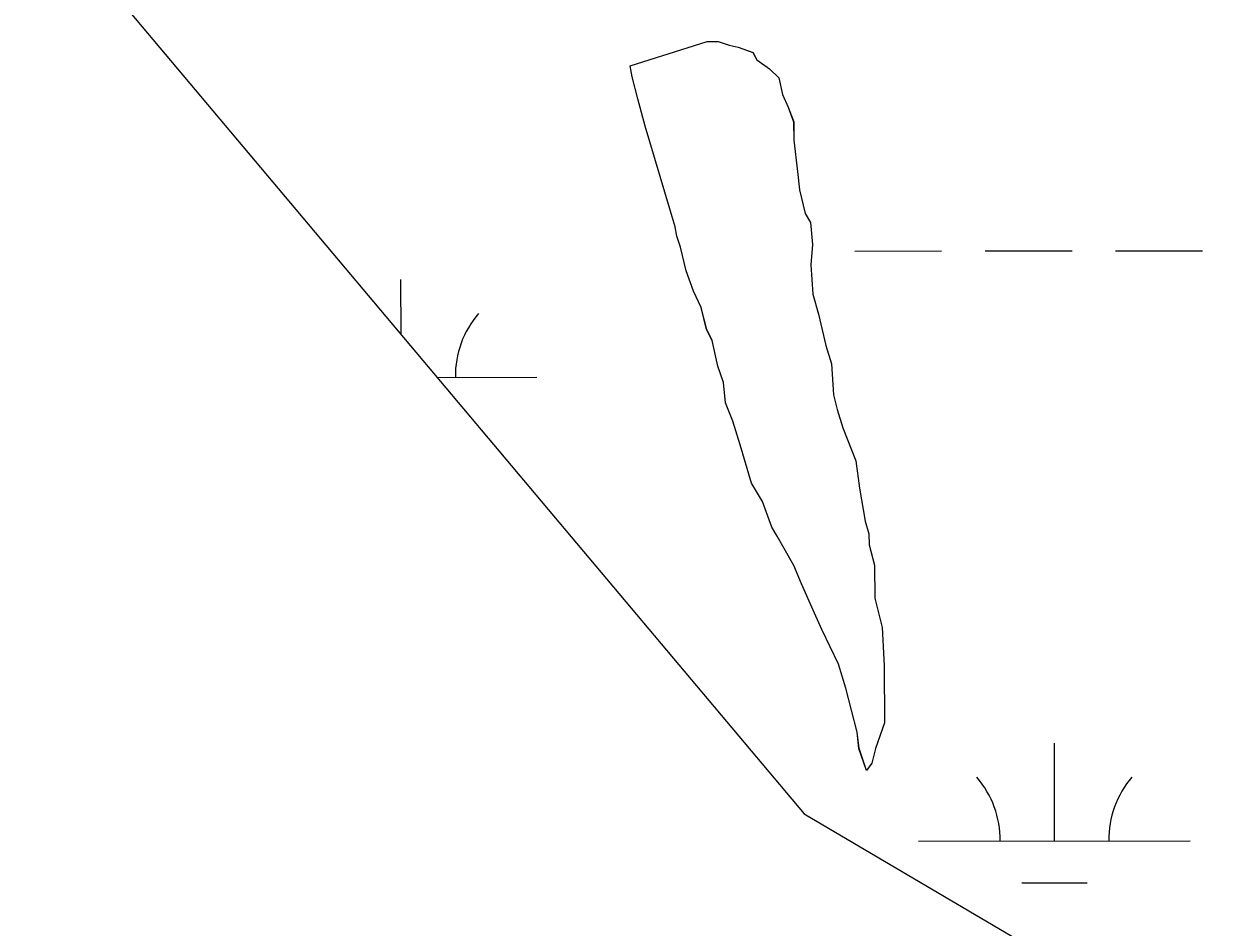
# Model space of a CAD drawing. Extents: x 3279314 to 3317160, y 734079 to 759431.
# Drawn here: x 3304879.1 to 3305317, y 742635.2 to 742967.9 of the extents above; entities that cross this region are included whole.
import ezdxf

# ---------------------------------------------------------------- set-up
doc = ezdxf.new("R2010")
doc.units = 0
doc.layers.add('V-SITE-VEGE', color=7, linetype='Continuous')
doc.layers.add('V-WETL-SWMP', color=7, linetype='Continuous')

msp = doc.modelspace()

# ---------------------------------------------------------------- linework, layer by layer
at = {"layer": 'V-SITE-VEGE'}
msp.add_lwpolyline([(3305118.82, 742893.06), (3305107.84, 742930.12), (3305105.09, 742940.23), (3305103.03, 742948.32), (3305102.33, 742952.37), (3305130.64, 742961.28), (3305134.69, 742961.3), (3305138.74, 742959.97), (3305142.12, 742959.31), (3305147.53, 742957.31), (3305148.89, 742954.62), (3305153.63, 742951.26), (3305157.02, 742947.91), (3305158.4, 742941.84), (3305160.45, 742937.12), (3305162.5, 742931.74), (3305162.53, 742924.99), (3305163.94, 742913.52), (3305164.64, 742906.78), (3305166.71, 742898.01), (3305168.75, 742894.65), (3305169.47, 742886.55), (3305168.83, 742879.12), (3305169.55, 742868.33), (3305171.61, 742860.92), (3305174.37, 742849.45), (3305176.43, 742842.71), (3305177.16, 742831.25), (3305178.53, 742825.85), (3305180.59, 742819.12), (3305185.37, 742806.99), (3305186.77, 742796.87), (3305188.85, 742784.73), (3305190.22, 742780.02), (3305190.24, 742775.97), (3305192.3, 742768.55), (3305192.36, 742756.41), (3305195.11, 742745.62), (3305195.86, 742731.45), (3305195.96, 742710.53), (3305192.63, 742701.06), (3305191.3, 742695.66), (3305189.29, 742692.95), (3305186.55, 742701.04), (3305185.85, 742707.11), (3305181.72, 742723.28), (3305178.98, 742732.04), (3305172.85, 742744.84), (3305170.12, 742750.9), (3305165.34, 742761.68), (3305162.61, 742768.41), (3305156.48, 742779.18), (3305154.44, 742782.54), (3305151.02, 742791.98), (3305146.94, 742798.71), (3305142.82, 742812.86), (3305140.08, 742821.62), (3305137.35, 742828.36), (3305136.64, 742835.78), (3305134.58, 742841.84), (3305132.51, 742851.28), (3305130.47, 742855.32), (3305128.41, 742863.41), (3305125.68, 742869.47), (3305122.94, 742876.88), (3305120.88, 742885.64), (3305119.51, 742889.69), (3305118.82, 742893.06)], dxfattribs=at)
at = {"layer": 'V-WETL-SWMP'}
for p, q in [((3304835.97, 743069.84), (3305166.37, 742676.95)), ((3304835.97, 743069.84), (3305166.37, 742676.95)), ((3305102.34, 742952.37), (3305130.64, 742961.28)), ((3305102.34, 742952.37), (3305130.64, 742961.28)), ((3305130.64, 742961.28), (3305134.69, 742961.3)), ((3305130.64, 742961.28), (3305134.69, 742961.3)), ((3305134.69, 742961.3), (3305138.75, 742959.97)), ((3305134.69, 742961.3), (3305138.75, 742959.97)), ((3305138.75, 742959.97), (3305142.13, 742959.31)), ((3305138.75, 742959.97), (3305142.13, 742959.31)), ((3305142.13, 742959.31), (3305147.54, 742957.31)), ((3305142.13, 742959.31), (3305147.54, 742957.31)), ((3305147.54, 742957.31), (3305148.9, 742954.62)), ((3305147.54, 742957.31), (3305148.9, 742954.62)), ((3305148.9, 742954.62), (3305153.64, 742951.27)), ((3305148.9, 742954.62), (3305153.64, 742951.27)), ((3305103.04, 742948.33), (3305102.34, 742952.37)), ((3305103.04, 742948.33), (3305102.34, 742952.37)), ((3305153.64, 742951.27), (3305157.03, 742947.91)), ((3305153.64, 742951.27), (3305157.03, 742947.91)), ((3305105.1, 742940.24), (3305103.04, 742948.33)), ((3305105.1, 742940.24), (3305103.04, 742948.33)), ((3305157.03, 742947.91), (3305158.41, 742941.84)), ((3305157.03, 742947.91), (3305158.41, 742941.84)), ((3305107.85, 742930.13), (3305105.1, 742940.24)), ((3305107.85, 742930.13), (3305105.1, 742940.24)), ((3305158.41, 742941.84), (3305160.45, 742937.13)), ((3305158.41, 742941.84), (3305160.45, 742937.13)), ((3305160.45, 742937.13), (3305162.51, 742931.74)), ((3305160.45, 742937.13), (3305162.51, 742931.74)), ((3305162.51, 742931.74), (3305162.54, 742924.99)), ((3305162.51, 742931.74), (3305162.54, 742924.99)), ((3305118.82, 742893.06), (3305107.85, 742930.13)), ((3305118.82, 742893.06), (3305107.85, 742930.13)), ((3305162.54, 742924.99), (3305163.94, 742913.52)), ((3305162.54, 742924.99), (3305163.94, 742913.52)), ((3305163.94, 742913.52), (3305164.65, 742906.78)), ((3305163.94, 742913.52), (3305164.65, 742906.78)), ((3305164.65, 742906.78), (3305166.72, 742898.01)), ((3305164.65, 742906.78), (3305166.72, 742898.01)), ((3305166.72, 742898.01), (3305168.76, 742894.65)), ((3305166.72, 742898.01), (3305168.76, 742894.65)), ((3305119.51, 742889.69), (3305118.82, 742893.06)), ((3305119.51, 742889.69), (3305118.82, 742893.06)), ((3305168.76, 742894.65), (3305169.47, 742886.55)), ((3305168.76, 742894.65), (3305169.47, 742886.55)), ((3305120.88, 742885.65), (3305119.51, 742889.69)), ((3305120.88, 742885.65), (3305119.51, 742889.69)), ((3305122.95, 742876.88), (3305120.88, 742885.65)), ((3305122.95, 742876.88), (3305120.88, 742885.65)), ((3305169.47, 742886.55), (3305168.83, 742879.13)), ((3305169.47, 742886.55), (3305168.83, 742879.13)), ((3305184.99, 742884.2), (3305216.99, 742884.22)), ((3305232.99, 742884.22), (3305264.99, 742884.24)), ((3305280.99, 742884.25), (3305312.99, 742884.26)), ((3305168.83, 742879.13), (3305169.56, 742868.33)), ((3305168.83, 742879.13), (3305169.56, 742868.33)), ((3305125.68, 742869.47), (3305122.95, 742876.88)), ((3305125.68, 742869.47), (3305122.95, 742876.88)), ((3305017.94, 742853.45), (3305017.93, 742873.68)), ((3305128.41, 742863.41), (3305125.68, 742869.47)), ((3305128.41, 742863.41), (3305125.68, 742869.47)), ((3305169.56, 742868.33), (3305171.62, 742860.92)), ((3305169.56, 742868.33), (3305171.62, 742860.92)), ((3305130.48, 742855.32), (3305128.41, 742863.41)), ((3305130.48, 742855.32), (3305128.41, 742863.41)), ((3305171.62, 742860.92), (3305174.37, 742849.46)), ((3305171.62, 742860.92), (3305174.37, 742849.46)), ((3305132.52, 742851.28), (3305130.48, 742855.32)), ((3305132.52, 742851.28), (3305130.48, 742855.32)), ((3305134.59, 742841.84), (3305132.52, 742851.28)), ((3305134.59, 742841.84), (3305132.52, 742851.28)), ((3305174.37, 742849.46), (3305176.43, 742842.72)), ((3305174.37, 742849.46), (3305176.43, 742842.72)), ((3305136.64, 742835.78), (3305134.59, 742841.84)), ((3305136.64, 742835.78), (3305134.59, 742841.84)), ((3305176.43, 742842.72), (3305177.16, 742831.25)), ((3305176.43, 742842.72), (3305177.16, 742831.25)), ((3305031.19, 742837.69), (3305067.95, 742837.71)), ((3305137.36, 742828.36), (3305136.64, 742835.78)), ((3305137.36, 742828.36), (3305136.64, 742835.78)), ((3305177.16, 742831.25), (3305178.54, 742825.86)), ((3305177.16, 742831.25), (3305178.54, 742825.86)), ((3305140.09, 742821.62), (3305137.36, 742828.36)), ((3305140.09, 742821.62), (3305137.36, 742828.36)), ((3305178.54, 742825.86), (3305180.59, 742819.12)), ((3305178.54, 742825.86), (3305180.59, 742819.12)), ((3305142.83, 742812.86), (3305140.09, 742821.62)), ((3305142.83, 742812.86), (3305140.09, 742821.62)), ((3305180.59, 742819.12), (3305185.38, 742806.99)), ((3305180.59, 742819.12), (3305185.38, 742806.99)), ((3305146.95, 742798.71), (3305142.83, 742812.86)), ((3305146.95, 742798.71), (3305142.83, 742812.86)), ((3305185.38, 742806.99), (3305186.77, 742796.88)), ((3305185.38, 742806.99), (3305186.77, 742796.88)), ((3305151.03, 742791.98), (3305146.95, 742798.71)), ((3305151.03, 742791.98), (3305146.95, 742798.71)), ((3305186.77, 742796.88), (3305188.86, 742784.74)), ((3305186.77, 742796.88), (3305188.86, 742784.74)), ((3305154.45, 742782.55), (3305151.03, 742791.98)), ((3305154.45, 742782.55), (3305151.03, 742791.98)), ((3305156.49, 742779.18), (3305154.45, 742782.55)), ((3305156.49, 742779.18), (3305154.45, 742782.55)), ((3305188.86, 742784.74), (3305190.23, 742780.02)), ((3305188.86, 742784.74), (3305190.23, 742780.02)), ((3305162.61, 742768.41), (3305156.49, 742779.18)), ((3305162.61, 742768.41), (3305156.49, 742779.18)), ((3305190.23, 742780.02), (3305190.25, 742775.97)), ((3305190.23, 742780.02), (3305190.25, 742775.97)), ((3305190.25, 742775.97), (3305192.31, 742768.56)), ((3305190.25, 742775.97), (3305192.31, 742768.56)), ((3305165.35, 742761.68), (3305162.61, 742768.41)), ((3305165.35, 742761.68), (3305162.61, 742768.41)), ((3305192.31, 742768.56), (3305192.37, 742756.41)), ((3305192.31, 742768.56), (3305192.37, 742756.41)), ((3305170.12, 742750.9), (3305165.35, 742761.68)), ((3305170.12, 742750.9), (3305165.35, 742761.68)), ((3305192.37, 742756.41), (3305195.12, 742745.62)), ((3305192.37, 742756.41), (3305195.12, 742745.62)), ((3305172.85, 742744.84), (3305170.12, 742750.9)), ((3305172.85, 742744.84), (3305170.12, 742750.9)), ((3305178.99, 742732.05), (3305172.85, 742744.84)), ((3305178.99, 742732.05), (3305172.85, 742744.84)), ((3305195.12, 742745.62), (3305195.86, 742731.45)), ((3305195.12, 742745.62), (3305195.86, 742731.45)), ((3305181.73, 742723.29), (3305178.99, 742732.05)), ((3305181.73, 742723.29), (3305178.99, 742732.05)), ((3305195.86, 742731.45), (3305195.96, 742710.53)), ((3305195.86, 742731.45), (3305195.96, 742710.53)), ((3305185.85, 742707.11), (3305181.73, 742723.29)), ((3305185.85, 742707.11), (3305181.73, 742723.29)), ((3305195.96, 742710.53), (3305192.63, 742701.07)), ((3305195.96, 742710.53), (3305192.63, 742701.07)), ((3305186.56, 742701.04), (3305185.85, 742707.11)), ((3305186.56, 742701.04), (3305185.85, 742707.11)), ((3305189.3, 742692.95), (3305186.56, 742701.04)), ((3305189.3, 742692.95), (3305186.56, 742701.04)), ((3305192.63, 742701.07), (3305191.31, 742695.66)), ((3305192.63, 742701.07), (3305191.31, 742695.66)), ((3305258.51, 742666.99), (3305258.49, 742702.99)), ((3305191.31, 742695.66), (3305189.3, 742692.95)), ((3305191.31, 742695.66), (3305189.3, 742692.95)), ((3305166.37, 742676.95), (3305316.96, 742588.47)), ((3305166.37, 742676.95), (3305316.96, 742588.47)), ((3305208.51, 742666.97), (3305308.51, 742667.02)), ((3305246.51, 742651.56), (3305270.51, 742651.57))]:
    msp.add_line(p, q, dxfattribs=at)
for centre, start, end in [((3305073.19, 742838.19), 139.2573, 180.801), ((3305313.75, 742667.5), 139.2573, 180.801), ((3305203.26, 742667.44), 359.2573, 40.801)]:
    msp.add_arc(centre, 35.25, start, end, dxfattribs=at)

doc.saveas('drawing.dxf')
